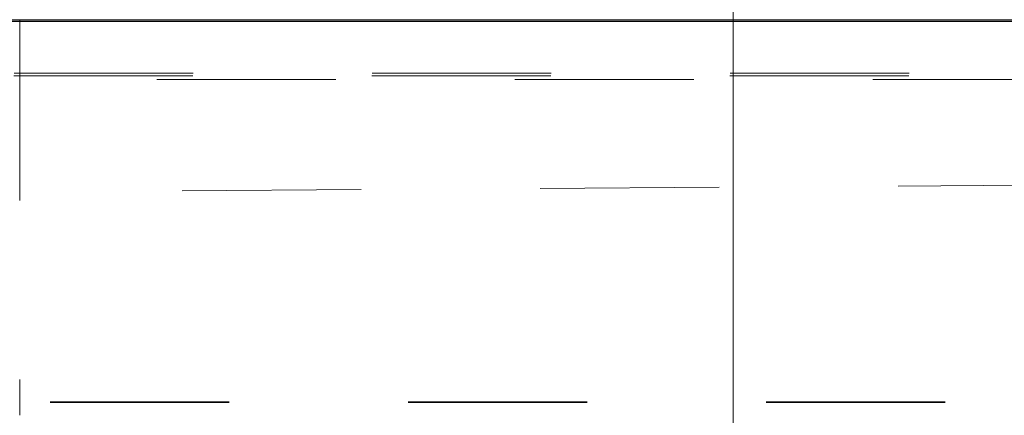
# Model space of a CAD drawing. Header units: metres. Extents: x -16.9 to 14.1, y -10.1 to 10.9.
# Tile 402 of 656: x -9.924 to -9.374, y 7.105 to 7.326. Entities that reach past the tile are written whole.
import ezdxf

# ---------------------------------------------------------------- set-up
doc = ezdxf.new("R2010")
doc.units = ezdxf.units.M
doc.linetypes.add('Ligne de quadrillage', pattern=[0.022225, 0.0127, -0.003175, 0.003175, -0.003175])
doc.linetypes.add('Tiret', pattern=[0.00635, 0.003175, -0.003175])
for name, color, linetype, lineweight in [('A-WALL', 113, 'Continuous', 25), ('G-ANNO-SYMB', 111, 'Continuous', 9), ('S-BEAM', 12, 'Continuous', 18), ('S-BEAM-HDLN', 1, 'Tiret', 18), ('S-GRID', 1, 'Continuous', 9)]:
    doc.layers.add(name, color=color, linetype=linetype, lineweight=lineweight)

msp = doc.modelspace()

# ---------------------------------------------------------------- linework, layer by layer
at = {"layer": 'A-WALL'}
msp.add_line((-9.05675, 7.32525), (-14.75714, 7.32525), dxfattribs=at)
at = {"layer": 'G-ANNO-SYMB'}
msp.add_line((-9.52522, 7.68628), (-9.52522, -8.07545), dxfattribs=at)
at = {"layer": 'S-BEAM'}
for p, q in [((-15.11773, 7.32625), (12.22454, 7.32625)), ((-9.92382, 7.32625), (-9.92382, 7.32525))]:
    msp.add_line(p, q, dxfattribs=at)
at = {"layer": 'S-BEAM-HDLN'}
for p, q in [((-9.92382, 7.32521), (-9.92382, 7.10529)), ((12.17295, 7.29484), (-15.04725, 7.29484)), ((12.17298, 7.2964), (-15.04723, 7.2964)), ((-15.04725, 7.29284), (12.17295, 7.29284))]:
    msp.add_line(p, q, dxfattribs=at)
at = {"layer": 'S-BEAM-HDLN', "lineweight": 35}
msp.add_line((-14.90682, 7.11259), (12.09015, 7.11259), dxfattribs=at)
at = {"layer": 'S-GRID', "linetype": 'Ligne de quadrillage'}
msp.add_line((2.06667, 7.30871), (-16.11272, 7.1895), dxfattribs=at)

doc.saveas('drawing.dxf')
